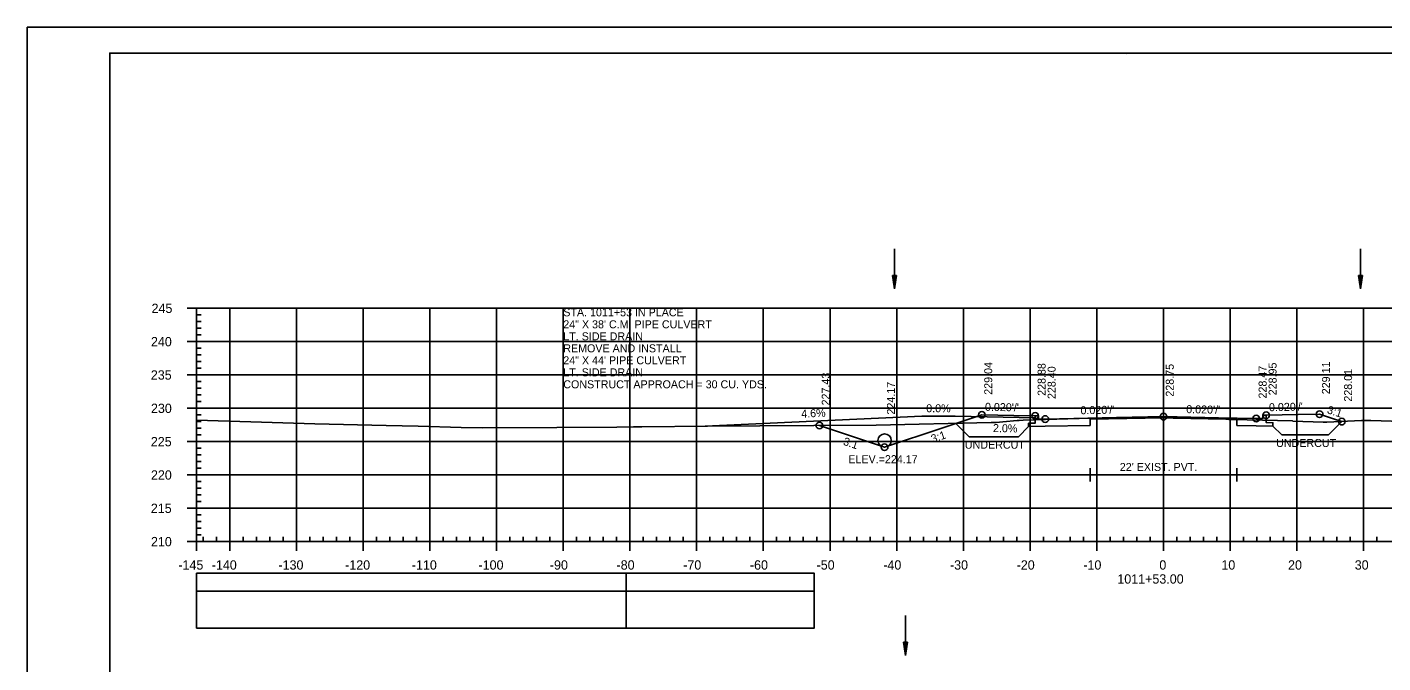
# Model space of a CAD drawing. Extents: x 1386544 to 1388153, y 379785 to 390999.
# Drawn here: x 1387196.1 to 1387399.4, y 381341.8 to 381437.2 of the extents above; entities that cross this region are included whole.
import ezdxf

# ---------------------------------------------------------------- set-up
doc = ezdxf.new("R2010")
doc.units = 0
for name, color, linetype in [('R_Alt Surface', 7, 'Continuous'), ('R_Axis', 7, 'Continuous'), ('R_Axis Annot', 7, 'Continuous'), ('R_Border', 7, 'Continuous'), ('R_Dimension', 7, 'Continuous'), ('R_Drive', 7, 'Continuous'), ('R_Exist Surface', 7, 'Continuous'), ('R_Fin Surface', 7, 'Continuous'), ('R_Fin Surface Annot', 7, 'Continuous'), ('R_Grid', 7, 'Continuous'), ('R_No Plot', 7, 'Continuous'), ('R_Striping', 7, 'Continuous'), ('R_Water', 7, 'Continuous'), ('R_Xsect Elev', 7, 'Continuous'), ('R_Xsect Slope', 7, 'Continuous')]:
    doc.layers.add(name, color=color, linetype=linetype)

msp = doc.modelspace()

# ---------------------------------------------------------------- linework, layer by layer
at = {"layer": 'R_Alt Surface'}
for points in [[(1387381.93, 381378.97), (1387381.93, 381377.88), (1387382.93, 381377.86), (1387382.93, 381377.36), (1387380.43, 381377.41), (1387377.52, 381377.46), (1387377.51, 381378.38), (1387366.51, 381378.6), (1387355.51, 381378.38), (1387355.51, 381377.46), (1387348.79, 381377.33), (1387346.29, 381377.28), (1387346.29, 381377.78), (1387347.29, 381377.8), (1387347.29, 381378.89)], [(1387355.51, 381371.02), (1387355.51, 381369.02)], [(1387377.51, 381371.02), (1387377.51, 381369.02)], [(1387355.51, 381370.02), (1387377.51, 381370.02)]]:
    msp.add_lwpolyline(points, dxfattribs=at)
at = {"layer": 'R_Axis'}
for p, q in [((1387220.11, 381395.02), (1387221.51, 381395.02)), ((1387221.51, 381360.02), (1387221.51, 381395.02)), ((1387221.51, 381394.02), (1387222.21, 381394.02)), ((1387221.51, 381393.02), (1387222.21, 381393.02)), ((1387221.51, 381392.02), (1387222.21, 381392.02)), ((1387221.51, 381391.02), (1387222.21, 381391.02)), ((1387220.11, 381390.02), (1387221.51, 381390.02)), ((1387221.51, 381389.02), (1387222.21, 381389.02)), ((1387221.51, 381388.02), (1387222.21, 381388.02)), ((1387221.51, 381387.02), (1387222.21, 381387.02)), ((1387220.11, 381385.02), (1387221.51, 381385.02)), ((1387221.51, 381386.02), (1387222.21, 381386.02)), ((1387221.51, 381384.02), (1387222.21, 381384.02)), ((1387221.51, 381383.02), (1387222.21, 381383.02)), ((1387221.51, 381382.02), (1387222.21, 381382.02)), ((1387221.51, 381381.02), (1387222.21, 381381.02)), ((1387220.11, 381380.02), (1387221.51, 381380.02)), ((1387221.51, 381379.02), (1387222.21, 381379.02)), ((1387221.51, 381378.02), (1387222.21, 381378.02)), ((1387221.51, 381377.02), (1387222.21, 381377.02)), ((1387220.11, 381375.02), (1387221.51, 381375.02)), ((1387221.51, 381376.02), (1387222.21, 381376.02)), ((1387221.51, 381374.02), (1387222.21, 381374.02)), ((1387221.51, 381373.02), (1387222.21, 381373.02)), ((1387221.51, 381372.02), (1387222.21, 381372.02)), ((1387221.51, 381371.02), (1387222.21, 381371.02)), ((1387220.11, 381370.02), (1387221.51, 381370.02)), ((1387221.51, 381369.02), (1387222.21, 381369.02)), ((1387221.51, 381368.02), (1387222.21, 381368.02)), ((1387221.51, 381367.02), (1387222.21, 381367.02)), ((1387221.51, 381366.02), (1387222.21, 381366.02)), ((1387220.11, 381365.02), (1387221.51, 381365.02)), ((1387221.51, 381364.02), (1387222.21, 381364.02)), ((1387221.51, 381363.02), (1387222.21, 381363.02)), ((1387221.51, 381362.02), (1387222.21, 381362.02)), ((1387220.11, 381360.02), (1387221.51, 381360.02)), ((1387221.51, 381361.02), (1387222.21, 381361.02)), ((1387221.51, 381360.02), (1387511.51, 381360.02)), ((1387221.51, 381358.62), (1387221.51, 381360.02)), ((1387222.51, 381360.02), (1387222.51, 381360.72)), ((1387224.51, 381360.02), (1387224.51, 381360.72)), ((1387226.51, 381358.62), (1387226.51, 381360.02)), ((1387228.51, 381360.02), (1387228.51, 381360.72)), ((1387230.51, 381360.02), (1387230.51, 381360.72)), ((1387232.51, 381360.02), (1387232.51, 381360.72)), ((1387234.51, 381360.02), (1387234.51, 381360.72)), ((1387236.51, 381358.62), (1387236.51, 381360.02)), ((1387238.51, 381360.02), (1387238.51, 381360.72)), ((1387240.51, 381360.02), (1387240.51, 381360.72)), ((1387242.51, 381360.02), (1387242.51, 381360.72)), ((1387244.51, 381360.02), (1387244.51, 381360.72)), ((1387246.51, 381358.62), (1387246.51, 381360.02)), ((1387248.51, 381360.02), (1387248.51, 381360.72)), ((1387250.51, 381360.02), (1387250.51, 381360.72)), ((1387252.51, 381360.02), (1387252.51, 381360.72)), ((1387254.51, 381360.02), (1387254.51, 381360.72)), ((1387256.51, 381358.62), (1387256.51, 381360.02)), ((1387258.51, 381360.02), (1387258.51, 381360.72)), ((1387260.51, 381360.02), (1387260.51, 381360.72)), ((1387262.51, 381360.02), (1387262.51, 381360.72)), ((1387264.51, 381360.02), (1387264.51, 381360.72)), ((1387266.51, 381358.62), (1387266.51, 381360.02)), ((1387268.51, 381360.02), (1387268.51, 381360.72)), ((1387270.51, 381360.02), (1387270.51, 381360.72)), ((1387272.51, 381360.02), (1387272.51, 381360.72)), ((1387274.51, 381360.02), (1387274.51, 381360.72)), ((1387276.51, 381358.62), (1387276.51, 381360.02)), ((1387278.51, 381360.02), (1387278.51, 381360.72)), ((1387280.51, 381360.02), (1387280.51, 381360.72)), ((1387282.51, 381360.02), (1387282.51, 381360.72)), ((1387284.51, 381360.02), (1387284.51, 381360.72)), ((1387286.51, 381358.62), (1387286.51, 381360.02)), ((1387288.51, 381360.02), (1387288.51, 381360.72)), ((1387290.51, 381360.02), (1387290.51, 381360.72)), ((1387292.51, 381360.02), (1387292.51, 381360.72)), ((1387294.51, 381360.02), (1387294.51, 381360.72)), ((1387296.51, 381358.62), (1387296.51, 381360.02)), ((1387298.51, 381360.02), (1387298.51, 381360.72)), ((1387300.51, 381360.02), (1387300.51, 381360.72)), ((1387302.51, 381360.02), (1387302.51, 381360.72)), ((1387304.51, 381360.02), (1387304.51, 381360.72)), ((1387306.51, 381358.62), (1387306.51, 381360.02)), ((1387308.51, 381360.02), (1387308.51, 381360.72)), ((1387310.51, 381360.02), (1387310.51, 381360.72)), ((1387312.51, 381360.02), (1387312.51, 381360.72)), ((1387314.51, 381360.02), (1387314.51, 381360.72)), ((1387316.51, 381358.62), (1387316.51, 381360.02)), ((1387318.51, 381360.02), (1387318.51, 381360.72)), ((1387320.51, 381360.02), (1387320.51, 381360.72)), ((1387322.51, 381360.02), (1387322.51, 381360.72)), ((1387324.51, 381360.02), (1387324.51, 381360.72)), ((1387326.51, 381358.62), (1387326.51, 381360.02)), ((1387328.51, 381360.02), (1387328.51, 381360.72)), ((1387330.51, 381360.02), (1387330.51, 381360.72)), ((1387332.51, 381360.02), (1387332.51, 381360.72)), ((1387334.51, 381360.02), (1387334.51, 381360.72)), ((1387336.51, 381358.62), (1387336.51, 381360.02)), ((1387338.51, 381360.02), (1387338.51, 381360.72)), ((1387340.51, 381360.02), (1387340.51, 381360.72)), ((1387342.51, 381360.02), (1387342.51, 381360.72)), ((1387344.51, 381360.02), (1387344.51, 381360.72)), ((1387346.51, 381358.62), (1387346.51, 381360.02)), ((1387348.51, 381360.02), (1387348.51, 381360.72)), ((1387350.51, 381360.02), (1387350.51, 381360.72)), ((1387352.51, 381360.02), (1387352.51, 381360.72)), ((1387354.51, 381360.02), (1387354.51, 381360.72)), ((1387356.51, 381358.62), (1387356.51, 381360.02)), ((1387358.51, 381360.02), (1387358.51, 381360.72)), ((1387360.51, 381360.02), (1387360.51, 381360.72)), ((1387362.51, 381360.02), (1387362.51, 381360.72)), ((1387364.51, 381360.02), (1387364.51, 381360.72)), ((1387366.51, 381358.62), (1387366.51, 381360.02)), ((1387368.51, 381360.02), (1387368.51, 381360.72)), ((1387370.51, 381360.02), (1387370.51, 381360.72)), ((1387372.51, 381360.02), (1387372.51, 381360.72)), ((1387374.51, 381360.02), (1387374.51, 381360.72)), ((1387376.51, 381358.62), (1387376.51, 381360.02)), ((1387378.51, 381360.02), (1387378.51, 381360.72)), ((1387380.51, 381360.02), (1387380.51, 381360.72)), ((1387382.51, 381360.02), (1387382.51, 381360.72)), ((1387384.51, 381360.02), (1387384.51, 381360.72)), ((1387386.51, 381358.62), (1387386.51, 381360.02)), ((1387388.51, 381360.02), (1387388.51, 381360.72)), ((1387390.51, 381360.02), (1387390.51, 381360.72)), ((1387392.51, 381360.02), (1387392.51, 381360.72)), ((1387394.51, 381360.02), (1387394.51, 381360.72)), ((1387396.51, 381358.62), (1387396.51, 381360.02)), ((1387398.51, 381360.02), (1387398.51, 381360.72))]:
    msp.add_line(p, q, dxfattribs=at)
at = {"layer": 'R_Axis Annot'}
for points in [[(1387221.51, 381352.57), (1387285.95, 381352.57), (1387285.95, 381355.28), (1387221.51, 381355.28)], [(1387221.51, 381347.05), (1387285.95, 381347.05), (1387285.95, 381352.57), (1387221.51, 381352.57)]]:
    msp.add_lwpolyline(points, close=True, dxfattribs=at)
at = {"layer": 'R_Border'}
for p, q in [((1387208.51, 381433.31), (1387524.69, 381433.31)), ((1387208.51, 381227.85), (1387208.51, 381433.31)), ((1387361.03, 381433.05), (1387361.03, 381433.05)), ((1387361.03, 381433.05), (1387361.03, 381433.05))]:
    msp.add_line(p, q, dxfattribs=at)
at = {"layer": 'R_Dimension'}
for p, q in [((1387335.4, 381377.76), (1387337.4, 381375.76)), ((1387346.29, 381377.28), (1387344.77, 381375.76)), ((1387382.93, 381377.36), (1387384.26, 381376.02)), ((1387393.25, 381378.02), (1387391.25, 381376.02))]:
    msp.add_line(p, q, dxfattribs=at)
for points in [[(1387337.4, 381375.76), (1387344.77, 381375.76)], [(1387391.25, 381376.02), (1387384.26, 381376.02)]]:
    msp.add_lwpolyline(points, dxfattribs=at)
at = {"layer": 'R_Drive'}
for p, q in [((1387330.29, 381378.83), (1387297.78, 381377.34)), ((1387335.29, 381378.83), (1387330.29, 381378.83)), ((1387347.29, 381378.59), (1387335.29, 381378.83)), ((1387347.79, 381378.39), (1387347.29, 381378.59))]:
    msp.add_line(p, q, dxfattribs=at)
at = {"layer": 'R_Exist Surface'}
msp.add_lwpolyline([(1387221.51, 381378.22), (1387229.64, 381377.99), (1387239.23, 381377.71), (1387249.93, 381377.42), (1387254.73, 381377.33), (1387261.21, 381377.16), (1387264.36, 381377.11), (1387275.55, 381377.13), (1387284.52, 381377.19), (1387287.06, 381377.24), (1387287.57, 381377.24), (1387288.3, 381377.24), (1387298.13, 381377.34), (1387305.99, 381377.4), (1387314.08, 381377.44), (1387323.42, 381377.5), (1387340.7, 381377.87), (1387341.45, 381377.89), (1387342.44, 381377.98), (1387344.6, 381378.19), (1387344.88, 381378.21), (1387344.88, 381378.21), (1387345.46, 381378.23), (1387353.88, 381378.49), (1387364.72, 381378.6), (1387365.33, 381378.6), (1387375.88, 381378.37), (1387376.3, 381378.36), (1387376.83, 381378.35), (1387385.85, 381378.12), (1387385.93, 381378.11), (1387390.45, 381377.94), (1387390.68, 381377.92), (1387391.01, 381377.94), (1387396.2, 381378.17), (1387396.99, 381378.19), (1387397.1, 381378.19), (1387397.61, 381378.18), (1387411.56, 381377.76)], dxfattribs=at)
at = {"layer": 'R_Fin Surface'}
msp.add_lwpolyline([(1387314.92, 381377.45), (1387320.78, 381375.5), (1387324.7, 381374.19), (1387333.43, 381377.1), (1387339.29, 381379.05), (1387344.09, 381378.96), (1387347.29, 381378.89), (1387347.59, 381378.89), (1387347.79, 381378.89), (1387347.79, 381378.59), (1387347.79, 381378.39), (1387348.39, 381378.41), (1387348.79, 381378.41), (1387359.46, 381378.63), (1387366.51, 381378.77), (1387374.79, 381378.6), (1387380.43, 381378.49), (1387381.03, 381378.48), (1387381.43, 381378.47), (1387381.43, 381378.77), (1387381.43, 381378.97), (1387381.73, 381378.97), (1387381.93, 381378.97), (1387386.73, 381379.07), (1387389.93, 381379.13), (1387391.88, 381378.48), (1387393.25, 381378.02)], dxfattribs=at)
at = {"layer": 'R_Grid'}
for p, q in [((1387221.51, 381395.02), (1387511.51, 381395.02)), ((1387226.51, 381360.02), (1387226.51, 381395.02)), ((1387236.51, 381360.02), (1387236.51, 381395.02)), ((1387246.51, 381360.02), (1387246.51, 381395.02)), ((1387256.51, 381360.02), (1387256.51, 381395.02)), ((1387266.51, 381360.02), (1387266.51, 381395.02)), ((1387276.51, 381360.02), (1387276.51, 381395.02)), ((1387286.51, 381360.02), (1387286.51, 381395.02)), ((1387296.51, 381360.02), (1387296.51, 381395.02)), ((1387306.51, 381360.02), (1387306.51, 381395.02)), ((1387316.51, 381360.02), (1387316.51, 381395.02)), ((1387326.51, 381360.02), (1387326.51, 381395.02)), ((1387336.51, 381360.02), (1387336.51, 381395.02)), ((1387346.51, 381360.02), (1387346.51, 381395.02)), ((1387356.51, 381360.02), (1387356.51, 381395.02)), ((1387366.51, 381360.02), (1387366.51, 381395.02)), ((1387376.51, 381360.02), (1387376.51, 381395.02)), ((1387386.51, 381360.02), (1387386.51, 381395.02)), ((1387396.51, 381360.02), (1387396.51, 381395.02)), ((1387221.51, 381390.02), (1387511.51, 381390.02)), ((1387221.51, 381360.02), (1387221.51, 381390.02)), ((1387221.51, 381385.02), (1387511.51, 381385.02)), ((1387221.51, 381380.02), (1387511.51, 381380.02)), ((1387221.51, 381375.02), (1387511.51, 381375.02)), ((1387221.51, 381370.02), (1387511.51, 381370.02)), ((1387221.51, 381365.02), (1387511.51, 381365.02)), ((1387221.51, 381360.02), (1387511.51, 381360.02))]:
    msp.add_line(p, q, dxfattribs=at)
at = {"layer": 'R_No Plot'}
msp.add_line((1387196.11, 381437.2), (1387529.45, 381437.2), dxfattribs=at)
for points in [[(1387196.11, 381437.2), (1387529.45, 381437.2), (1387529.45, 381223.87), (1387196.11, 381223.87)], [(1387442.43, 381433.31), (1387462.05, 381433.31), (1387462.05, 381423.43), (1387478.17, 381423.43), (1387501.37, 381423.43), (1387501.37, 381399.1), (1387524.69, 381399.1), (1387524.69, 381227.85), (1387208.51, 381227.85), (1387208.51, 381433.31)]]:
    msp.add_lwpolyline(points, close=True, dxfattribs=at)
for centre in [(1387339.29, 381379.05), (1387347.29, 381378.89), (1387348.79, 381378.41), (1387366.51, 381378.77), (1387380.43, 381378.49), (1387381.93, 381378.97), (1387389.93, 381379.13), (1387393.25, 381378.02), (1387314.92, 381377.45), (1387324.7, 381374.19)]:
    msp.add_circle(centre, 0.5, dxfattribs=at)
at = {"layer": 'R_Striping'}
for points in [[(1387285.95, 381352.58), (1387314.14, 381352.58), (1387314.14, 381355.28), (1387285.95, 381355.28)], [(1387285.95, 381347.05), (1387314.14, 381347.05), (1387314.14, 381352.58), (1387285.95, 381352.58)]]:
    msp.add_lwpolyline(points, close=True, dxfattribs=at)
at = {"layer": 'R_Water'}
for p, q in [((1387326.2, 381403.92), (1387326.2, 381397.92)), ((1387396.08, 381403.92), (1387396.08, 381397.92)), ((1387325.9, 381399.92), (1387326.2, 381397.92)), ((1387326.5, 381399.92), (1387325.9, 381399.92)), ((1387325.9, 381399.92), (1387326.2, 381397.92)), ((1387326.5, 381399.92), (1387325.9, 381399.92)), ((1387325.95, 381399.92), (1387326.2, 381398.25)), ((1387325.95, 381399.92), (1387326.2, 381398.25)), ((1387326, 381399.92), (1387326.2, 381398.6)), ((1387326, 381399.92), (1387326.2, 381398.6)), ((1387326.05, 381399.92), (1387326.2, 381398.93)), ((1387326.05, 381399.92), (1387326.2, 381398.93)), ((1387326.1, 381399.92), (1387326.2, 381399.27)), ((1387326.1, 381399.92), (1387326.2, 381399.27)), ((1387326.15, 381399.92), (1387326.2, 381399.6)), ((1387326.15, 381399.92), (1387326.2, 381399.6)), ((1387326.5, 381399.92), (1387326.2, 381397.92)), ((1387326.3, 381399.92), (1387326.2, 381399.27)), ((1387326.4, 381399.92), (1387326.2, 381398.6)), ((1387326.45, 381399.92), (1387326.2, 381398.25)), ((1387326.35, 381399.92), (1387326.2, 381398.93)), ((1387326.25, 381399.92), (1387326.2, 381399.6)), ((1387326.5, 381399.92), (1387326.2, 381397.92)), ((1387326.3, 381399.92), (1387326.2, 381399.27)), ((1387326.4, 381399.92), (1387326.2, 381398.6)), ((1387326.45, 381399.92), (1387326.2, 381398.25)), ((1387326.35, 381399.92), (1387326.2, 381398.93)), ((1387326.25, 381399.92), (1387326.2, 381399.6)), ((1387395.78, 381399.92), (1387396.08, 381397.92)), ((1387396.38, 381399.92), (1387395.78, 381399.92)), ((1387395.78, 381399.92), (1387396.08, 381397.92)), ((1387396.38, 381399.92), (1387395.78, 381399.92)), ((1387395.83, 381399.92), (1387396.08, 381398.25)), ((1387395.83, 381399.92), (1387396.08, 381398.25)), ((1387395.88, 381399.92), (1387396.08, 381398.6)), ((1387395.88, 381399.92), (1387396.08, 381398.6)), ((1387395.93, 381399.92), (1387396.08, 381398.93)), ((1387395.93, 381399.92), (1387396.08, 381398.93)), ((1387395.98, 381399.92), (1387396.08, 381399.27)), ((1387395.98, 381399.92), (1387396.08, 381399.27)), ((1387396.03, 381399.92), (1387396.08, 381399.6)), ((1387396.03, 381399.92), (1387396.08, 381399.6)), ((1387396.38, 381399.92), (1387396.08, 381397.92)), ((1387396.18, 381399.92), (1387396.08, 381399.27)), ((1387396.28, 381399.92), (1387396.08, 381398.6)), ((1387396.33, 381399.92), (1387396.08, 381398.25)), ((1387396.23, 381399.92), (1387396.08, 381398.93)), ((1387396.13, 381399.92), (1387396.08, 381399.6)), ((1387396.38, 381399.92), (1387396.08, 381397.92)), ((1387396.18, 381399.92), (1387396.08, 381399.27)), ((1387396.28, 381399.92), (1387396.08, 381398.6)), ((1387396.33, 381399.92), (1387396.08, 381398.25)), ((1387396.23, 381399.92), (1387396.08, 381398.93)), ((1387396.13, 381399.92), (1387396.08, 381399.6)), ((1387327.82, 381348.92), (1387327.82, 381342.92)), ((1387327.52, 381344.92), (1387327.82, 381342.92)), ((1387328.12, 381344.92), (1387327.52, 381344.92)), ((1387327.52, 381344.92), (1387327.82, 381342.92)), ((1387328.12, 381344.92), (1387327.52, 381344.92)), ((1387327.57, 381344.92), (1387327.82, 381343.25)), ((1387327.57, 381344.92), (1387327.82, 381343.25)), ((1387327.62, 381344.92), (1387327.82, 381343.6)), ((1387327.62, 381344.92), (1387327.82, 381343.6)), ((1387327.67, 381344.92), (1387327.82, 381343.93)), ((1387327.67, 381344.92), (1387327.82, 381343.93)), ((1387327.72, 381344.92), (1387327.82, 381344.27)), ((1387327.72, 381344.92), (1387327.82, 381344.27)), ((1387327.77, 381344.92), (1387327.82, 381344.6)), ((1387327.77, 381344.92), (1387327.82, 381344.6)), ((1387328.12, 381344.92), (1387327.82, 381342.92)), ((1387327.92, 381344.92), (1387327.82, 381344.27)), ((1387328.02, 381344.92), (1387327.82, 381343.6)), ((1387328.07, 381344.92), (1387327.82, 381343.25)), ((1387327.97, 381344.92), (1387327.82, 381343.93)), ((1387327.87, 381344.92), (1387327.82, 381344.6)), ((1387328.12, 381344.92), (1387327.82, 381342.92)), ((1387327.92, 381344.92), (1387327.82, 381344.27)), ((1387328.02, 381344.92), (1387327.82, 381343.6)), ((1387328.07, 381344.92), (1387327.82, 381343.25)), ((1387327.97, 381344.92), (1387327.82, 381343.93)), ((1387327.87, 381344.92), (1387327.82, 381344.6))]:
    msp.add_line(p, q, dxfattribs=at)
msp.add_circle((1387324.7, 381375.19), 1, dxfattribs=at)

# ---------------------------------------------------------------- texts
at = {"layer": 'R_Axis Annot'}
for s, p in [('245', (1387214.77, 381394.32)), ('240', (1387214.68, 381389.32)), ('235', (1387214.66, 381384.32)), ('230', (1387214.68, 381379.32)), ('225', (1387214.66, 381374.32)), ('220', (1387214.68, 381369.32)), ('215', (1387214.66, 381364.32)), ('210', (1387214.68, 381359.32)), ('-145', (1387218.79, 381355.82)), ('-140', (1387223.8, 381355.82)), ('-130', (1387233.8, 381355.82)), ('-120', (1387243.8, 381355.82)), ('-110', (1387253.8, 381355.82)), ('-100', (1387263.8, 381355.82)), ('-90', (1387274.5, 381355.82)), ('-80', (1387284.5, 381355.82)), ('-70', (1387294.5, 381355.82)), ('-60', (1387304.5, 381355.82)), ('-50', (1387314.5, 381355.82)), ('-40', (1387324.5, 381355.82)), ('-30', (1387334.5, 381355.82)), ('-20', (1387344.5, 381355.82)), ('-10', (1387354.5, 381355.82)), ('0', (1387365.9, 381355.82)), ('10', (1387375.2, 381355.82)), ('20', (1387385.2, 381355.82)), ('30', (1387395.2, 381355.82)), ('1011+53.00', (1387359.6, 381353.72))]:
    msp.add_text(s, height=1.4, dxfattribs=at).set_placement(p)
at = {"layer": 'R_Dimension'}
for p in [(1387336.73, 381373.96), (1387383.41, 381374.22)]:
    msp.add_text('UNDERCUT', height=1.2, dxfattribs=at).set_placement(p)
at = {"layer": 'R_Drive'}
for s, p in [('STA. 1011+53 IN PLACE', (1387276.51, 381393.82)), ('24" X 38\' C.M. PIPE CULVERT', (1387276.51, 381392.02)), ('LT. SIDE DRAIN', (1387276.51, 381390.22)), ('REMOVE AND INSTALL', (1387276.51, 381388.42)), ('24" X 44\' PIPE CULVERT', (1387276.51, 381386.62)), ('LT. SIDE DRAIN', (1387276.51, 381384.82)), ('CONSTRUCT APPROACH = 30 CU. YDS.', (1387276.51, 381383.02))]:
    msp.add_text(s, height=1.2, dxfattribs=at).set_placement(p)
for s, rotation, p in [('0.0%', 360, (1387330.94, 381379.43)), ('4.6%', 2.634, (1387312.22, 381378.6)), ('2.0%', 358.854, (1387340.94, 381376.46))]:
    msp.add_text(s, height=1.2, rotation=rotation, dxfattribs=at).set_placement(p)
at = {"layer": 'R_Fin Surface Annot'}
msp.add_text('ELEV.=224.17', height=1.2, dxfattribs=at).set_placement((1387319.26, 381371.79))
at = {"layer": 'R_Water'}
msp.add_text("22' EXIST. PVT.", height=1.2, dxfattribs=at).set_placement((1387359.97, 381370.62))
at = {"layer": 'R_Xsect Elev'}
for s, p in [('229.04', (1387340.84, 381382.05)), ('228.88', (1387348.84, 381381.89)), ('228.75', (1387368.06, 381381.77)), ('228.47', (1387381.98, 381381.49)), ('228.95', (1387383.48, 381381.97)), ('229.11', (1387391.48, 381382.13)), ('227.43', (1387316.47, 381380.45)), ('228.40', (1387350.34, 381381.41)), ('228.01', (1387394.8, 381381.02)), ('224.17', (1387326.25, 381379.08))]:
    msp.add_text(s, height=1.2, rotation=90, dxfattribs=at).set_placement(p)
at = {"layer": 'R_Xsect Slope'}
for s, rotation, p in [("0.020'/'", 358.8542, (1387339.74, 381379.65)), ("0.020'/'", 1.1458, (1387354.08, 381379.12)), ("0.020'/'", 358.8542, (1387369.92, 381379.3)), ("0.020'/'", 1.1458, (1387382.35, 381379.58)), ('3:1', 341.5651, (1387390.96, 381379.31)), ('3:1', 18.4349, (1387331.89, 381374.83)), ('3:1', 341.5651, (1387318.39, 381374.57))]:
    msp.add_text(s, height=1.2, rotation=rotation, dxfattribs=at).set_placement(p)

doc.saveas('drawing.dxf')
